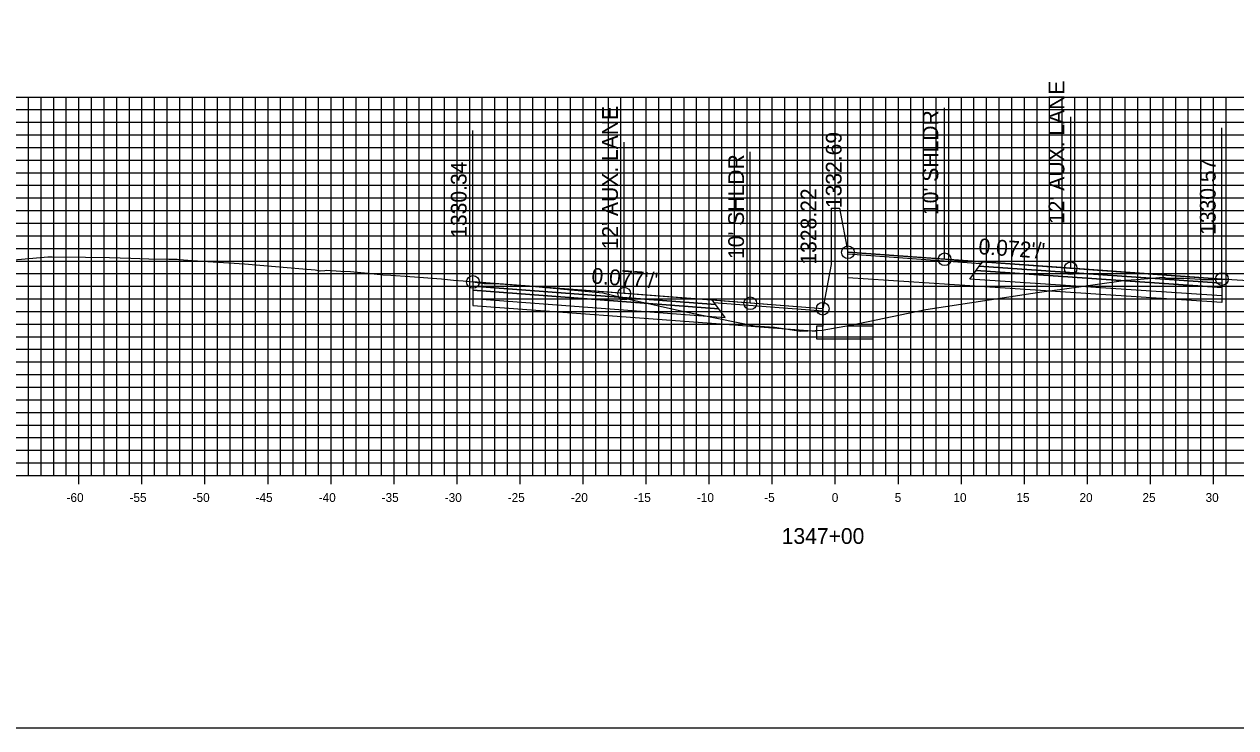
# Model space of a CAD drawing. Extents: x 674939 to 678919, y 750652 to 765176.
# Drawn here: x 678674.2 to 678770.3, y 753222.6 to 753278.3 of the extents above; entities that cross this region are included whole.
import ezdxf

# ---------------------------------------------------------------- set-up
doc = ezdxf.new("R2010")
doc.units = 0
for name, color, linetype in [('R_Alt Surface', 7, 'Continuous'), ('R_Axis', 7, 'Continuous'), ('R_Axis Annot', 7, 'Continuous'), ('R_Exist Surface', 7, 'Continuous'), ('R_Fin Surface', 7, 'Continuous'), ('R_Grid', 7, 'Continuous'), ('R_No Plot', 7, 'Continuous'), ('R_Proposed Road', 7, 'Continuous'), ('R_Xsect Elev', 7, 'Continuous'), ('R_Xsect Slope', 7, 'Continuous')]:
    doc.layers.add(name, color=color, linetype=linetype)

msp = doc.modelspace()

# ---------------------------------------------------------------- linework, layer by layer
at = {"layer": 'R_Alt Surface'}
for points in [[(678769.203, 753257.791), (678769.203, 753257.461), (678749.703, 753258.8), (678749.953, 753259.14)], [(678769.203, 753257.461), (678769.203, 753256.801), (678749.203, 753258.12), (678749.703, 753258.8)], [(678709.788, 753257.56), (678709.788, 753257.23), (678729.288, 753255.756), (678729.038, 753256.096)], [(678709.788, 753257.23), (678709.788, 753256.57), (678729.788, 753255.076), (678729.288, 753255.756)]]:
    msp.add_lwpolyline(points, close=True, dxfattribs=at)
for points in [[(678749.203, 753257.58), (678739.533, 753258.217)], [(678769.203, 753256.801), (678769.205, 753256.261), (678749.203, 753257.58)], [(678709.788, 753256.57), (678709.788, 753256.03), (678729.788, 753254.536)], [(678729.788, 753254.536), (678737.033, 753253.994)]]:
    msp.add_lwpolyline(points, dxfattribs=at)
at = {"layer": 'R_Axis'}
for p, q in [((678678.533, 753241.851), (678678.533, 753243.251)), ((678683.533, 753241.851), (678683.533, 753243.251)), ((678688.533, 753241.851), (678688.533, 753243.251)), ((678693.533, 753241.851), (678693.533, 753243.251)), ((678698.533, 753241.851), (678698.533, 753243.251)), ((678703.533, 753241.851), (678703.533, 753243.251)), ((678708.533, 753241.851), (678708.533, 753243.251)), ((678713.533, 753241.851), (678713.533, 753243.251)), ((678718.533, 753241.851), (678718.533, 753243.251)), ((678723.533, 753241.851), (678723.533, 753243.251)), ((678728.533, 753241.851), (678728.533, 753243.251)), ((678733.533, 753241.851), (678733.533, 753243.251)), ((678738.533, 753241.851), (678738.533, 753243.251)), ((678743.533, 753241.851), (678743.533, 753243.251)), ((678748.533, 753241.851), (678748.533, 753243.251)), ((678753.533, 753241.851), (678753.533, 753243.251)), ((678758.533, 753241.851), (678758.533, 753243.251)), ((678763.533, 753241.851), (678763.533, 753243.251)), ((678768.533, 753241.851), (678768.533, 753243.251)), ((678638.533, 753242.551), (678838.533, 753242.551))]:
    msp.add_line(p, q, dxfattribs=at)
at = {"layer": 'R_Exist Surface'}
msp.add_lwpolyline([(678673.364, 753259.642), (678676.061, 753259.875), (678676.247, 753259.884), (678676.406, 753259.891), (678679.043, 753259.852), (678680.965, 753259.821), (678682.651, 753259.774), (678684.081, 753259.737), (678685.653, 753259.698), (678686.323, 753259.685), (678686.451, 753259.676), (678686.49, 753259.676), (678687.514, 753259.602), (678691.656, 753259.317), (678693.823, 753259.156), (678696.286, 753258.941), (678697.281, 753258.854), (678697.528, 753258.806), (678697.605, 753258.785), (678697.681, 753258.78), (678698.052, 753258.807), (678698.204, 753258.827), (678699.322, 753258.759), (678700.08, 753258.708), (678701.451, 753258.584), (678702.204, 753258.521), (678702.279, 753258.505), (678702.654, 753258.46), (678703.28, 753258.432), (678704.777, 753258.328), (678707.286, 753258.13), (678708.248, 753258.046), (678709.004, 753257.989), (678709.502, 753257.921), (678709.788, 753257.89), (678710.302, 753257.821), (678710.677, 753257.78), (678711.058, 753257.77), (678711.947, 753257.739), (678712.75, 753257.701), (678713.641, 753257.599), (678714.004, 753257.559), (678714.195, 753257.575), (678714.198, 753257.576), (678717.835, 753257.238), (678720.097, 753257.019), (678722.151, 753256.533), (678726.408, 753255.579), (678732.114, 753254.421), (678733.698, 753254.303), (678735.803, 753253.977), (678737.482, 753254.081), (678739.746, 753254.47), (678745.726, 753255.702), (678754.197, 753256.992), (678755.09, 753257.126), (678756.334, 753257.296), (678761.583, 753258.022), (678762.428, 753258.075), (678764.574, 753258.262), (678764.816, 753258.202), (678765.053, 753258.188), (678765.658, 753258.198), (678766.211, 753258.193), (678767.059, 753258.137), (678767.453, 753258.111), (678767.61, 753258.099), (678768.216, 753258.087), (678768.531, 753258.089), (678769.017, 753258.121), (678769.171, 753258.123), (678769.203, 753258.121), (678769.443, 753258.125), (678769.757, 753258.115), (678769.992, 753258.093), (678774.713, 753257.799)], dxfattribs=at)
at = {"layer": 'R_Fin Surface'}
for points in [[(678769.203, 753258.121), (678757.203, 753258.979), (678747.203, 753259.694), (678739.533, 753260.243)], [(678737.533, 753255.766), (678731.788, 753256.206), (678721.788, 753256.971), (678709.788, 753257.89)]]:
    msp.add_lwpolyline(points, dxfattribs=at)
for points in [[(678750.086, 753259.32), (678739.533, 753260.083), (678739.533, 753260.243), (678750.203, 753259.48)], [(678769.203, 753258.121), (678769.203, 753257.791), (678749.953, 753259.14), (678750.203, 753259.48)], [(678709.788, 753257.89), (678709.788, 753257.56), (678729.038, 753256.096), (678728.788, 753256.436)], [(678728.906, 753256.275), (678737.533, 753255.606), (678737.533, 753255.766), (678728.788, 753256.436)]]:
    msp.add_lwpolyline(points, close=True, dxfattribs=at)
at = {"layer": 'R_Grid'}
for p, q in [((678638.533, 753272.551), (678838.533, 753272.551)), ((678674.533, 753242.551), (678674.533, 753272.551)), ((678675.533, 753242.551), (678675.533, 753272.551)), ((678676.533, 753242.551), (678676.533, 753272.551)), ((678677.533, 753242.551), (678677.533, 753272.551)), ((678678.533, 753242.551), (678678.533, 753272.551)), ((678679.533, 753242.551), (678679.533, 753272.551)), ((678680.533, 753242.551), (678680.533, 753272.551)), ((678681.533, 753242.551), (678681.533, 753272.551)), ((678682.533, 753242.551), (678682.533, 753272.551)), ((678683.533, 753242.551), (678683.533, 753272.551)), ((678684.533, 753242.551), (678684.533, 753272.551)), ((678685.533, 753242.551), (678685.533, 753272.551)), ((678686.533, 753242.551), (678686.533, 753272.551)), ((678687.533, 753242.551), (678687.533, 753272.551)), ((678688.533, 753242.551), (678688.533, 753272.551)), ((678689.533, 753242.551), (678689.533, 753272.551)), ((678690.533, 753242.551), (678690.533, 753272.551)), ((678691.533, 753242.551), (678691.533, 753272.551)), ((678692.533, 753242.551), (678692.533, 753272.551)), ((678693.533, 753242.551), (678693.533, 753272.551)), ((678694.533, 753242.551), (678694.533, 753272.551)), ((678695.533, 753242.551), (678695.533, 753272.551)), ((678696.533, 753242.551), (678696.533, 753272.551)), ((678697.533, 753242.551), (678697.533, 753272.551)), ((678698.533, 753242.551), (678698.533, 753272.551)), ((678699.533, 753242.551), (678699.533, 753272.551)), ((678700.533, 753242.551), (678700.533, 753272.551)), ((678701.533, 753242.551), (678701.533, 753272.551)), ((678702.533, 753242.551), (678702.533, 753272.551)), ((678703.533, 753242.551), (678703.533, 753272.551)), ((678704.533, 753242.551), (678704.533, 753272.551)), ((678705.533, 753242.551), (678705.533, 753272.551)), ((678706.533, 753242.551), (678706.533, 753272.551)), ((678707.533, 753242.551), (678707.533, 753272.551)), ((678708.533, 753242.551), (678708.533, 753272.551)), ((678709.533, 753242.551), (678709.533, 753272.551)), ((678710.533, 753242.551), (678710.533, 753272.551)), ((678711.533, 753242.551), (678711.533, 753272.551)), ((678712.533, 753242.551), (678712.533, 753272.551)), ((678713.533, 753242.551), (678713.533, 753272.551)), ((678714.533, 753242.551), (678714.533, 753272.551)), ((678715.533, 753242.551), (678715.533, 753272.551)), ((678716.533, 753242.551), (678716.533, 753272.551)), ((678717.533, 753242.551), (678717.533, 753272.551)), ((678718.533, 753242.551), (678718.533, 753272.551)), ((678719.533, 753242.551), (678719.533, 753272.551)), ((678720.533, 753242.551), (678720.533, 753272.551)), ((678721.533, 753242.551), (678721.533, 753272.551)), ((678722.533, 753242.551), (678722.533, 753272.551)), ((678723.533, 753242.551), (678723.533, 753272.551)), ((678724.533, 753242.551), (678724.533, 753272.551)), ((678725.533, 753242.551), (678725.533, 753272.551)), ((678726.533, 753242.551), (678726.533, 753272.551)), ((678727.533, 753242.551), (678727.533, 753272.551)), ((678728.533, 753242.551), (678728.533, 753272.551)), ((678729.533, 753242.551), (678729.533, 753272.551)), ((678730.533, 753242.551), (678730.533, 753272.551)), ((678731.533, 753242.551), (678731.533, 753272.551)), ((678732.533, 753242.551), (678732.533, 753272.551)), ((678733.533, 753242.551), (678733.533, 753272.551)), ((678734.533, 753242.551), (678734.533, 753272.551)), ((678735.533, 753242.551), (678735.533, 753272.551)), ((678736.533, 753242.551), (678736.533, 753272.551)), ((678737.533, 753242.551), (678737.533, 753272.551)), ((678738.533, 753242.551), (678738.533, 753272.551)), ((678739.533, 753242.551), (678739.533, 753272.551)), ((678740.533, 753242.551), (678740.533, 753272.551)), ((678741.533, 753242.551), (678741.533, 753272.551)), ((678742.533, 753242.551), (678742.533, 753272.551)), ((678743.533, 753242.551), (678743.533, 753272.551)), ((678744.533, 753242.551), (678744.533, 753272.551)), ((678745.533, 753242.551), (678745.533, 753272.551)), ((678746.533, 753242.551), (678746.533, 753272.551)), ((678747.533, 753242.551), (678747.533, 753272.551)), ((678748.533, 753242.551), (678748.533, 753272.551)), ((678749.533, 753242.551), (678749.533, 753272.551)), ((678750.533, 753242.551), (678750.533, 753272.551)), ((678751.533, 753242.551), (678751.533, 753272.551)), ((678752.533, 753242.551), (678752.533, 753272.551)), ((678753.533, 753242.551), (678753.533, 753272.551)), ((678754.533, 753242.551), (678754.533, 753272.551)), ((678755.533, 753242.551), (678755.533, 753272.551)), ((678756.533, 753242.551), (678756.533, 753272.551)), ((678757.533, 753242.551), (678757.533, 753272.551)), ((678758.533, 753242.551), (678758.533, 753272.551)), ((678759.533, 753242.551), (678759.533, 753272.551)), ((678760.533, 753242.551), (678760.533, 753272.551)), ((678761.533, 753242.551), (678761.533, 753272.551)), ((678762.533, 753242.551), (678762.533, 753272.551)), ((678763.533, 753242.551), (678763.533, 753272.551)), ((678764.533, 753242.551), (678764.533, 753272.551)), ((678765.533, 753242.551), (678765.533, 753272.551)), ((678766.533, 753242.551), (678766.533, 753272.551)), ((678767.533, 753242.551), (678767.533, 753272.551)), ((678768.533, 753242.551), (678768.533, 753272.551)), ((678769.533, 753242.551), (678769.533, 753272.551)), ((678638.533, 753271.551), (678838.533, 753271.551)), ((678638.533, 753270.551), (678838.533, 753270.551)), ((678638.533, 753269.551), (678838.533, 753269.551)), ((678638.533, 753268.551), (678838.533, 753268.551)), ((678638.533, 753267.551), (678838.533, 753267.551)), ((678638.533, 753266.551), (678838.533, 753266.551)), ((678638.533, 753265.551), (678838.533, 753265.551)), ((678638.533, 753264.551), (678838.533, 753264.551)), ((678638.533, 753263.551), (678838.533, 753263.551)), ((678638.533, 753262.551), (678838.533, 753262.551)), ((678638.533, 753261.551), (678838.533, 753261.551)), ((678638.533, 753260.551), (678838.533, 753260.551)), ((678638.533, 753259.551), (678838.533, 753259.551)), ((678638.533, 753258.551), (678838.533, 753258.551)), ((678638.533, 753257.551), (678838.533, 753257.551)), ((678638.533, 753256.551), (678838.533, 753256.551)), ((678638.533, 753255.551), (678838.533, 753255.551)), ((678638.533, 753254.551), (678838.533, 753254.551)), ((678638.533, 753253.551), (678838.533, 753253.551)), ((678638.533, 753252.551), (678838.533, 753252.551)), ((678638.533, 753251.551), (678838.533, 753251.551)), ((678638.533, 753250.551), (678838.533, 753250.551)), ((678638.533, 753249.551), (678838.533, 753249.551)), ((678638.533, 753248.551), (678838.533, 753248.551)), ((678638.533, 753247.551), (678838.533, 753247.551)), ((678638.533, 753246.551), (678838.533, 753246.551)), ((678638.533, 753245.551), (678838.533, 753245.551)), ((678638.533, 753244.551), (678838.533, 753244.551)), ((678638.533, 753243.551), (678838.533, 753243.551)), ((678638.533, 753242.551), (678838.533, 753242.551))]:
    msp.add_line(p, q, dxfattribs=at)
at = {"layer": 'R_No Plot'}
msp.add_lwpolyline([(678578.533, 753222.551), (678918.533, 753222.551), (678918.533, 753442.551), (678578.533, 753442.551)], close=True, dxfattribs=at)
for centre in [(678739.533, 753260.243), (678747.203, 753259.694), (678757.203, 753258.979), (678709.788, 753257.89), (678769.203, 753258.121), (678721.788, 753256.971), (678731.788, 753256.206), (678737.533, 753255.766)]:
    msp.add_circle(centre, 0.5, dxfattribs=at)
at = {"layer": 'R_Proposed Road'}
for points in [[(678738.203, 753263.743), (678738.203, 753259.266)], [(678738.203, 753263.743), (678738.863, 753263.743)], [(678738.863, 753263.743), (678739.533, 753260.243)], [(678738.863, 753263.743), (678738.863, 753263.743)], [(678737.533, 753255.766), (678737.533, 753254.391), (678737.033, 753254.391), (678737.033, 753253.391), (678741.533, 753253.391), (678741.533, 753254.391), (678739.533, 753254.391), (678739.533, 753260.243)], [(678738.203, 753259.266), (678737.533, 753255.766)]]:
    msp.add_lwpolyline(points, dxfattribs=at)
at = {"layer": 'R_Xsect Elev'}
for p, q in [((678739.533, 753260.243), (678739.533, 753272.243)), ((678747.203, 753259.694), (678747.203, 753271.694)), ((678757.203, 753258.979), (678757.203, 753270.979)), ((678709.788, 753257.89), (678709.788, 753269.89)), ((678769.203, 753258.121), (678769.203, 753270.121)), ((678721.788, 753256.971), (678721.788, 753268.971)), ((678731.788, 753256.206), (678731.788, 753268.206)), ((678737.533, 753255.766), (678737.533, 753267.766))]:
    msp.add_line(p, q, dxfattribs=at)

# ---------------------------------------------------------------- texts
at = {"layer": 'R_Axis Annot'}
for s, height, p in [('-60', 0.7, (678677.552, 753240.451)), ('-55', 0.7, (678682.546, 753240.451)), ('-50', 0.7, (678687.552, 753240.451)), ('-45', 0.7, (678692.546, 753240.451)), ('-40', 0.7, (678697.552, 753240.451)), ('-35', 0.7, (678702.546, 753240.451)), ('-30', 0.7, (678707.552, 753240.451)), ('-25', 0.7, (678712.546, 753240.451)), ('-20', 0.7, (678717.552, 753240.451)), ('-15', 0.7, (678722.546, 753240.451)), ('-10', 0.7, (678727.552, 753240.451)), ('-5', 0.7, (678732.896, 753240.451)), ('0', 0.7, (678738.252, 753240.451)), ('5', 0.7, (678743.246, 753240.451)), ('10', 0.7, (678747.902, 753240.451)), ('15', 0.7, (678752.896, 753240.451)), ('20', 0.7, (678757.902, 753240.451)), ('25', 0.7, (678762.896, 753240.451)), ('30', 0.7, (678767.902, 753240.451)), ('1347+00', 1.25, (678734.281, 753237.126))]:
    msp.add_text(s, height=height, dxfattribs=at).set_placement(p)
at = {"layer": 'R_Xsect Elev'}
for s, p in [("12' AUX. LANE", (678756.703, 753262.479)), ("12' AUX. LANE", (678721.288, 753260.471)), ("10' SHLDR", (678746.703, 753263.194)), ('1332.69', (678739.033, 753263.743)), ("10' SHLDR", (678731.288, 753259.706)), ('1330.34', (678709.288, 753261.39)), ('1330.57', (678768.703, 753261.621)), ('1328.22', (678737.033, 753259.266))]:
    msp.add_text(s, height=1.25, rotation=90, dxfattribs=at).set_placement(p)
at = {"layer": 'R_Xsect Slope'}
for s, rotation, p in [("0.072'/'", 355.90996, (678749.86, 753260.106)), ("0.077'/'", 355.62251, (678719.157, 753257.775))]:
    msp.add_text(s, height=1.25, rotation=rotation, dxfattribs=at).set_placement(p)

doc.saveas('drawing.dxf')
